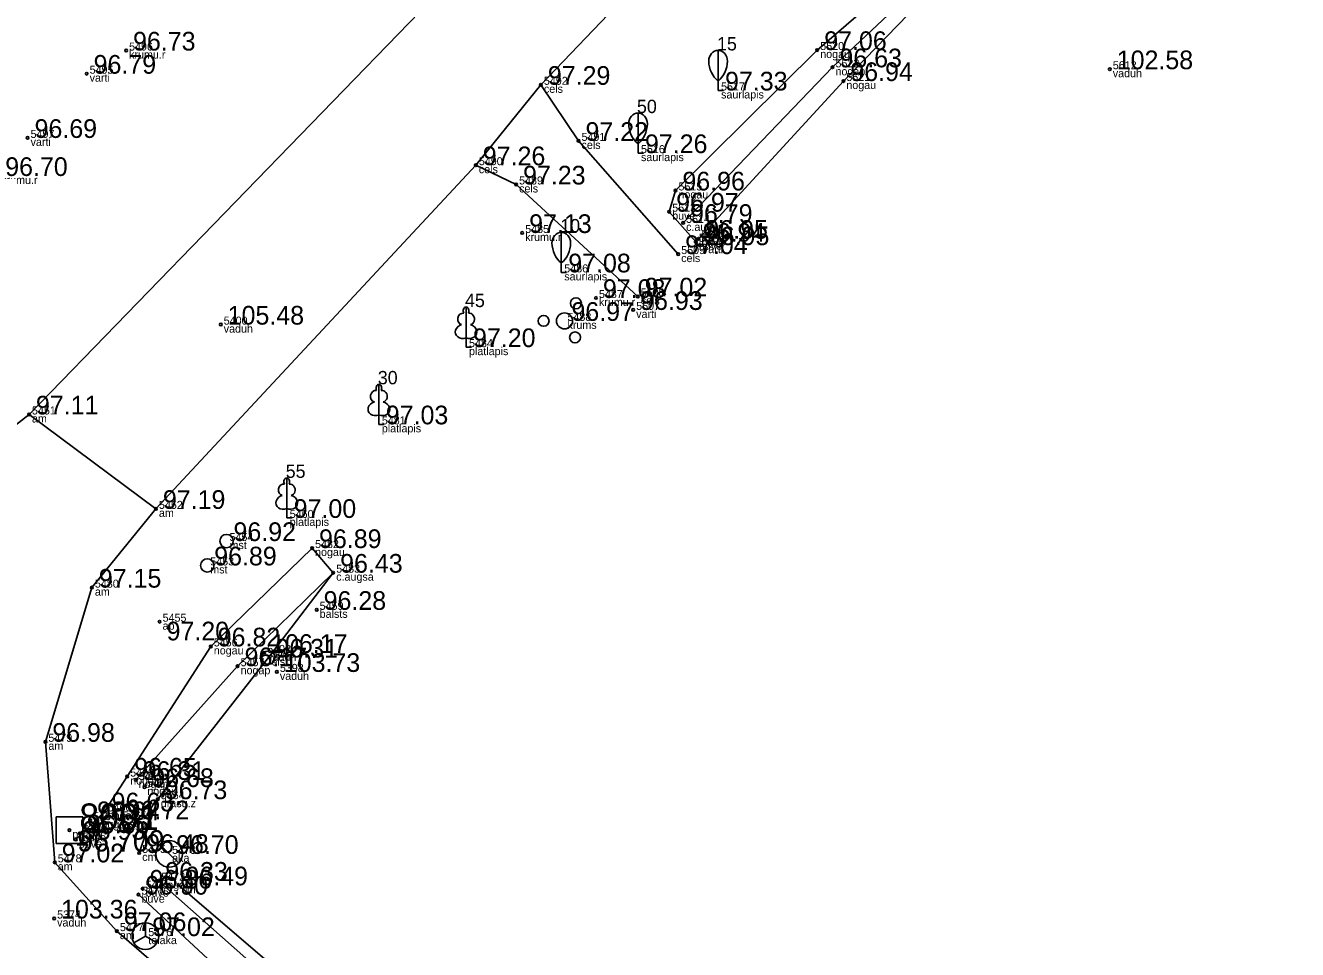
# Model space of a CAD drawing. Extents: x 614911 to 615803, y 262110 to 264311.
# Drawn here: x 615163.57 to 615211.24, y 264232.13 to 264266.76 of the extents above; entities that cross this region are included whole.
import ezdxf

# ---------------------------------------------------------------- set-up
doc = ezdxf.new("R2010")
doc.units = 0
for name, color, linetype in [('Level 1', 7, 'Continuous'), ('Level 12', 7, 'Continuous'), ('Level 14', 7, 'Continuous'), ('Level 18', 7, 'Continuous'), ('Level 19', 7, 'Continuous'), ('Level 31', 7, 'Continuous'), ('Level 37', 7, 'Continuous'), ('Level 49', 7, 'Continuous'), ('Level 53', 7, 'Continuous'), ('Level 54', 7, 'Continuous'), ('Level 57', 7, 'Continuous'), ('Level 58', 7, 'Continuous')]:
    doc.layers.add(name, color=color, linetype=linetype)

msp = doc.modelspace()

# ---------------------------------------------------------------- linework, layer by layer
at = {"layer": 'Level 1'}
for p, q in [((615189.525, 264264.672), (615189.525, 264264.32)), ((615189.525, 264264.32), (615189.725, 264264.32)), ((615186.524, 264262.325), (615186.524, 264261.973)), ((615186.524, 264261.973), (615186.724, 264261.973)), ((615183.65, 264257.856), (615183.65, 264257.504)), ((615183.65, 264257.504), (615183.85, 264257.504)), ((615180.08, 264255.051), (615180.08, 264254.704)), ((615180.08, 264254.704), (615180.28, 264254.704)), ((615176.812, 264252.158), (615176.812, 264251.811)), ((615176.812, 264251.811), (615177.012, 264251.811)), ((615173.36, 264248.652), (615173.36, 264248.305)), ((615173.36, 264248.305), (615173.56, 264248.305))]:
    msp.add_line(p, q, dxfattribs=at)
for points in [[(615189.525, 264265.82), (615189.525, 264264.672)], [(615186.524, 264263.473), (615186.524, 264262.325)], [(615183.65, 264259.004), (615183.65, 264257.856)], [(615180.08, 264256.204), (615180.08, 264255.051)], [(615180.17, 264255.972), (615180.169, 264255.973)], [(615176.812, 264253.311), (615176.812, 264252.158)], [(615176.902, 264253.079), (615176.901, 264253.08)], [(615173.36, 264249.805), (615173.36, 264248.652)], [(615173.45, 264249.573), (615173.449, 264249.574)]]:
    msp.add_lwpolyline(points, dxfattribs=at)
for centre, radius in [((615184.196, 264256.347), 0.207), ((615182.985, 264255.687), 0.204), ((615183.769, 264255.687), 0.301), ((615184.164, 264255.067), 0.205)]:
    msp.add_circle(centre, radius, dxfattribs=at)
for centre, major_axis, ratio, start_param, end_param in [((615189.525, 264265.42), (0, 0.4), 0.875, 0, 1.570796), ((615189.525, 264265.42), (0, -0.4), 0.875, 1.570796, 3.141593), ((615190, 264265.443), (0, -0.943), 0.875, 4.7372, 5.669711), ((615189.05, 264265.443), (0, -0.943), 0.875, 0.613474, 1.545985), ((615186.524, 264263.073), (0, 0.4), 0.875, 0, 1.570796), ((615186.524, 264263.073), (0, -0.4), 0.875, 1.570796, 3.141593), ((615186.999, 264263.096), (0, -0.943), 0.875, 4.7372, 5.669711), ((615186.049, 264263.096), (0, -0.943), 0.875, 0.613474, 1.545985), ((615183.65, 264258.604), (0, 0.4), 0.875, 0, 1.570796), ((615184.125, 264258.627), (0, -0.943), 0.875, 4.7372, 5.669711), ((615183.65, 264258.604), (0, -0.4), 0.875, 1.570796, 3.141593), ((615183.175, 264258.627), (0, -0.943), 0.875, 0.613474, 1.545985), ((615180.08, 264256.054), (0, -0.15), 0.707107, 3.14537, 5.287485), ((615180.08, 264256.054), (0, -0.15), 0.707107, 0.995701, 3.137816), ((615179.952, 264255.759), (-0.039, -0.212), 0.861323, 3.141593, 6.283185), ((615180.208, 264255.759), (0.039, -0.212), 0.861323, 0, 3.141593), ((615179.99, 264255.297), (0.307, 0.095), 0.814445, 1.570796, 4.752015), ((615180.17, 264255.297), (-0.307, 0.095), 0.814445, 1.531171, 4.712389), ((615176.812, 264253.161), (0, -0.15), 0.707107, 3.14537, 5.287485), ((615176.812, 264253.161), (0, -0.15), 0.707107, 0.995701, 3.137816), ((615176.684, 264252.866), (-0.039, -0.212), 0.861323, 3.141593, 6.283185), ((615176.94, 264252.866), (0.039, -0.212), 0.861323, 0, 3.141593), ((615176.722, 264252.404), (0.307, 0.095), 0.814445, 1.570796, 4.752015), ((615176.902, 264252.404), (-0.307, 0.095), 0.814445, 1.531171, 4.712389), ((615173.232, 264249.36), (-0.039, -0.212), 0.861323, 3.141593, 6.283185), ((615173.36, 264249.655), (0, -0.15), 0.707107, 3.14537, 5.287485), ((615173.36, 264249.655), (0, -0.15), 0.707107, 0.995701, 3.137816), ((615173.488, 264249.36), (0.039, -0.212), 0.861323, 0, 3.141593), ((615173.27, 264248.898), (0.307, 0.095), 0.814445, 1.570796, 4.752015), ((615173.45, 264248.898), (-0.307, 0.095), 0.814445, 1.531171, 4.712389)]:
    msp.add_ellipse(centre, major_axis=major_axis, ratio=ratio, start_param=start_param, end_param=end_param, dxfattribs=at)
at = {"layer": 'Level 12'}
msp.add_line((615168.595, 264236.064), (615169.313, 264235.368), dxfattribs=at)
msp.add_circle((615168.954, 264235.716), 0.5, dxfattribs=at)
at = {"layer": 'Level 14'}
for centre in [(615171.104, 264247.439), (615170.382, 264246.525)]:
    msp.add_circle(centre, 0.25, dxfattribs=at)
at = {"layer": 'Level 18'}
msp.add_circle((615172.675, 264243.073), 0.25, dxfattribs=at)
at = {"layer": 'Level 19'}
for p, q in [((615164.714, 264237.106), (615165.714, 264237.106)), ((615164.714, 264236.106), (615164.714, 264237.106)), ((615165.714, 264237.106), (615165.714, 264236.106)), ((615165.714, 264236.106), (615164.714, 264236.106))]:
    msp.add_line(p, q, dxfattribs=at)
msp.add_circle((615165.214, 264236.606), 0.05, dxfattribs=at)
at = {"layer": 'Level 31'}
msp.add_lwpolyline([(615187.694, 264259.779), (615187.928, 264260.574), (615193.242, 264265.835), (615197.502, 264269.515), (615198.27, 264268.848), (615194.221, 264264.674), (615188.69, 264258.651)], close=True, dxfattribs=at)
for points in [[(615188.214, 264259.358), (615193.813, 264265.187), (615197.97, 264269.109)], [(615165.459, 264236.251), (615166.535, 264237.309), (615167.382, 264238.613), (615170.514, 264243.49), (615174.31, 264247.176), (615175.102, 264246.253), (615172.675, 264243.073), (615168.529, 264237.767), (615167.832, 264235.752)], [(615167.7, 264238.488), (615171.52, 264242.748), (615175.102, 264246.253)], [(615188.526, 264216.803), (615179.023, 264225.445), (615168.548, 264234.711)], [(615169.304, 264234.539), (615179.336, 264225.955), (615189.678, 264217.112), (615189.502, 264216.06), (615187.975, 264215.634), (615178.197, 264224.549), (615167.805, 264234.19)]]:
    msp.add_lwpolyline(points, dxfattribs=at)
at = {"layer": 'Level 37'}
for points in [[(615206.543, 264295.672), (615198.113, 264287.15), (615178.346, 264267.271), (615163.701, 264252.18), (615159.392, 264248.822), (615156.501, 264246.709), (615155.777, 264247.335), (615153.999, 264246.472), (615154.351, 264246.05), (615152.873, 264244.823), (615150.779, 264244.513), (615145.321, 264247.417)], [(615188.031, 264258.19), (615184.296, 264262.431), (615182.886, 264264.532), (615201.431, 264283.908), (615207.573, 264290.163), (615211.241, 264286.626)], [(615168.459, 264248.643), (615180.448, 264261.519), (615182.886, 264264.532)], [(615180.448, 264261.519), (615181.956, 264260.798), (615186.514, 264256.602)], [(615187.458, 264215.049), (615177.333, 264223.88), (615166.996, 264232.823), (615164.666, 264235.399), (615164.315, 264239.917), (615166.059, 264245.693), (615168.459, 264248.643), (615163.701, 264252.18)]]:
    msp.add_lwpolyline(points, dxfattribs=at)
at = {"layer": 'Level 49'}
for p, q in [((615168.061, 264233.136), (615168.061, 264232.636)), ((615167.628, 264232.386), (615168.061, 264232.636)), ((615168.061, 264232.636), (615168.494, 264232.386))]:
    msp.add_line(p, q, dxfattribs=at)
msp.add_circle((615168.061, 264232.636), 0.5, dxfattribs=at)
at = {"layer": 'Level 57'}
for centre in [(615167.34, 264265.816), (615193.242, 264265.835), (615193.813, 264265.187), (615165.862, 264264.948), (615204.205, 264265.116), (615182.886, 264264.532), (615194.221, 264264.674), (615163.649, 264262.542), (615184.296, 264262.431), (615180.448, 264261.519), (615181.956, 264260.798), (615187.928, 264260.574), (615187.694, 264259.779), (615182.185, 264258.98), (615188.214, 264259.358), (615188.69, 264258.651), (615188.789, 264258.763), (615188.844, 264258.524), (615188.031, 264258.19), (615186.514, 264256.602), (615184.949, 264256.545), (615186.344, 264256.097), (615170.886, 264255.548), (615163.701, 264252.18), (615168.459, 264248.643), (615174.31, 264247.176), (615175.102, 264246.253), (615166.059, 264245.693), (615174.482, 264244.861), (615168.596, 264244.416), (615170.514, 264243.49), (615172.514, 264243.247), (615171.52, 264242.748), (615172.991, 264242.535), (615164.315, 264239.917), (615167.382, 264238.613), (615167.7, 264238.488), (615168.025, 264238.221), (615168.529, 264237.767), (615166.535, 264237.309), (615165.991, 264236.98), (615167.1, 264237.011), (615165.459, 264236.251), (615165.609, 264236.486), (615167.832, 264235.752), (615164.666, 264235.399), (615168.548, 264234.711), (615167.805, 264234.19), (615167.96, 264234.415), (615169.304, 264234.539), (615164.643, 264233.296), (615166.996, 264232.823)]:
    msp.add_circle(centre, 0.05, dxfattribs=at)
at = {"layer": 'Level 58'}
for centre in [(615167.34, 264265.816), (615193.242, 264265.835), (615193.813, 264265.187), (615165.862, 264264.948), (615204.205, 264265.116), (615182.886, 264264.532), (615194.221, 264264.674), (615163.649, 264262.542), (615184.296, 264262.431), (615180.448, 264261.519), (615181.956, 264260.798), (615187.928, 264260.574), (615187.694, 264259.779), (615182.185, 264258.98), (615188.214, 264259.358), (615188.69, 264258.651), (615188.789, 264258.763), (615188.844, 264258.524), (615188.031, 264258.19), (615186.514, 264256.602), (615184.949, 264256.545), (615186.344, 264256.097), (615170.886, 264255.548), (615163.701, 264252.18), (615168.459, 264248.643), (615174.31, 264247.176), (615175.102, 264246.253), (615166.059, 264245.693), (615174.482, 264244.861), (615168.596, 264244.416), (615170.514, 264243.49), (615172.514, 264243.247), (615171.52, 264242.748), (615172.991, 264242.535), (615164.315, 264239.917), (615167.382, 264238.613), (615167.7, 264238.488), (615168.025, 264238.221), (615168.529, 264237.767), (615166.535, 264237.309), (615165.991, 264236.98), (615167.1, 264237.011), (615165.459, 264236.251), (615165.609, 264236.486), (615167.832, 264235.752), (615164.666, 264235.399), (615168.548, 264234.711), (615167.805, 264234.19), (615167.96, 264234.415), (615169.304, 264234.539), (615164.643, 264233.296), (615166.996, 264232.823)]:
    msp.add_circle(centre, 0.05, dxfattribs=at)

# ---------------------------------------------------------------- texts
at = {"layer": 'Level 1'}
for s, p in [(' 15', (615189.3, 264265.82)), (' 50', (615186.299, 264263.473)), (' 10', (615183.425, 264259.004)), (' 45', (615179.855, 264256.204)), (' 30', (615176.587, 264253.311)), (' 55', (615173.135, 264249.805))]:
    msp.add_text(s, height=0.5, dxfattribs=at).set_placement(p)
at = {"layer": 'Level 19'}
for s, height, p in [(' 8001', 1, (615165.214, 264236.606)), (' 96.709', 0.8, (615165.214, 264235.806))]:
    msp.add_text(s, height=height, dxfattribs=at).set_placement(p)
at = {"layer": 'Level 49'}
msp.add_text(' 97.02', height=0.7, dxfattribs=at).set_placement((615168.061, 264232.636))
at = {"layer": 'Level 53'}
for s, p in [(' krumu.r', (615167.34, 264265.516)), (' nogau', (615193.242, 264265.535)), (' varti', (615165.862, 264264.648)), (' nogap', (615193.813, 264264.887)), (' vaduh', (615204.205, 264264.816)), (' cels', (615182.886, 264264.232)), (' saurlapis', (615189.525, 264264.02)), (' nogau', (615194.221, 264264.374)), (' varti', (615163.649, 264262.242)), (' cels', (615184.296, 264262.131)), (' saurlapis', (615186.524, 264261.673)), (' cels', (615180.448, 264261.219)), (' krumu.r', (615162.549, 264260.816)), (' cels', (615181.956, 264260.498)), (' nogau', (615187.928, 264260.274)), (' buve', (615187.694, 264259.479)), (' c.augsa', (615188.214, 264259.058)), (' krumu.r', (615182.185, 264258.68)), (' buve', (615188.69, 264258.351)), (' buve', (615188.789, 264258.463)), (' cels', (615188.031, 264257.89)), (' varti', (615188.844, 264258.224)), (' saurlapis', (615183.65, 264257.204)), (' krumu.r', (615184.949, 264256.245)), (' cels', (615186.514, 264256.302)), (' krums', (615183.769, 264255.387)), (' varti', (615186.344, 264255.797)), (' vaduh', (615170.886, 264255.248)), (' platlapis', (615180.08, 264254.404)), (' am', (615163.701, 264251.88)), (' platlapis', (615176.812, 264251.511)), (' am', (615168.459, 264248.343)), (' platlapis', (615173.36, 264248.005)), (' mst', (615171.104, 264247.139)), (' nogau', (615174.31, 264246.876)), (' mst', (615170.382, 264246.225)), (' c.augsa', (615175.102, 264245.953)), (' am', (615166.059, 264245.393)), (' balsts', (615174.482, 264244.561)), (' ap', (615168.596, 264244.116)), (' nogau', (615170.514, 264243.19)), (' vaduh', (615172.514, 264242.947)), (' elst', (615172.675, 264242.773)), (' nogap', (615171.52, 264242.448)), (' vaduh', (615172.991, 264242.235)), (' am', (615164.315, 264239.617)), (' nogau', (615167.382, 264238.313)), (' nogap', (615167.7, 264238.188)), (' nogau', (615168.025, 264237.921)), (' drasu.z', (615168.529, 264237.467)), (' nogau', (615166.535, 264237.009)), (' c.augsa', (615165.991, 264236.68)), (' nogau', (615167.1, 264236.711)), (' pp', (615165.214, 264236.306)), (' buve', (615165.459, 264235.951)), (' buve', (615165.609, 264236.186)), (' cm', (615167.832, 264235.452)), (' aka', (615168.954, 264235.416)), (' am', (615164.666, 264235.099)), (' buve', (615167.96, 264234.115)), (' nogap', (615168.548, 264234.411)), (' cm', (615169.304, 264234.239)), (' buve', (615167.805, 264233.89)), (' vaduh', (615164.643, 264232.996)), (' am', (615166.996, 264232.523)), (' telaka', (615168.061, 264232.336))]:
    msp.add_text(s, height=0.3, dxfattribs=at).set_placement(p)
at = {"layer": 'Level 54'}
for s, p in [(' 5496', (615167.34, 264265.816)), (' 5520', (615193.242, 264265.835)), (' 5495', (615165.862, 264264.948)), (' 5522', (615193.813, 264265.187)), (' 5612', (615204.205, 264265.116)), (' 5492', (615182.886, 264264.532)), (' 5521', (615194.221, 264264.674)), (' 5517', (615189.525, 264264.32)), (' 5497', (615163.649, 264262.542)), (' 5491', (615184.296, 264262.431)), (' 5516', (615186.524, 264261.973)), (' 5490', (615180.448, 264261.519)), (' 5489', (615181.956, 264260.798)), (' 5515', (615187.928, 264260.574)), (' 5513', (615187.694, 264259.779)), (' 5514', (615188.214, 264259.358)), (' 5485', (615182.185, 264258.98)), (' 5512', (615188.789, 264258.763)), (' 5511', (615188.69, 264258.651)), (' 5510', (615188.844, 264258.524)), (' 5509', (615188.031, 264258.19)), (' 5486', (615183.65, 264257.504)), (' 5487', (615184.949, 264256.545)), (' 5508', (615186.514, 264256.602)), (' 5507', (615186.344, 264256.097)), (' 5400', (615170.886, 264255.548)), (' 5488', (615183.769, 264255.687)), (' 5484', (615180.08, 264254.704)), (' 5451', (615163.701, 264252.18)), (' 5481', (615176.812, 264251.811)), (' 5452', (615168.459, 264248.643)), (' 5460', (615173.36, 264248.305)), (' 5454', (615171.104, 264247.439)), (' 5482', (615174.31, 264247.176)), (' 5453', (615170.382, 264246.525)), (' 5483', (615175.102, 264246.253)), (' 5480', (615166.059, 264245.693)), (' 5455', (615168.596, 264244.416)), (' 5459', (615174.482, 264244.861)), (' 5456', (615170.514, 264243.49)), (' 5402', (615172.514, 264243.247)), (' 5458', (615172.675, 264243.073)), (' 5457', (615171.52, 264242.748)), (' 5398', (615172.991, 264242.535)), (' 5479', (615164.315, 264239.917)), (' 5462', (615167.382, 264238.613)), (' 5463', (615167.7, 264238.488)), (' 5461', (615168.025, 264238.221)), (' 5464', (615168.529, 264237.767)), (' 5466', (615166.535, 264237.309)), (' 5467', (615165.991, 264236.98)), (' 5465', (615167.1, 264237.011)), (' 5468', (615165.609, 264236.486)), (' 5469', (615165.459, 264236.251)), (' 5478', (615164.666, 264235.399)), (' 5475', (615167.832, 264235.752)), (' 5473', (615168.954, 264235.716)), (' 5471', (615167.96, 264234.415)), (' 5472', (615168.548, 264234.711)), (' 5474', (615169.304, 264234.539)), (' 5470', (615167.805, 264234.19)), (' 5374', (615164.643, 264233.296)), (' 5477', (615166.996, 264232.823)), (' 5476', (615168.061, 264232.636))]:
    msp.add_text(s, height=0.3, dxfattribs=at).set_placement(p)
at = {"layer": 'Level 58'}
for s, p in [(' 96.73', (615167.34, 264265.816)), (' 97.06', (615193.242, 264265.835)), (' 96.63', (615193.813, 264265.187)), (' 102.58', (615204.205, 264265.116)), (' 96.79', (615165.862, 264264.948)), (' 97.29', (615182.886, 264264.532)), (' 96.94', (615194.221, 264264.674)), (' 97.33', (615189.525, 264264.32)), (' 96.69', (615163.649, 264262.542)), (' 97.22', (615184.296, 264262.431)), (' 97.26', (615186.524, 264261.973)), (' 97.26', (615180.448, 264261.519)), (' 96.70', (615162.549, 264261.116)), (' 97.23', (615181.956, 264260.798)), (' 96.96', (615187.928, 264260.574)), (' 96.97', (615187.694, 264259.779)), (' 96.79', (615188.214, 264259.358)), (' 97.13', (615182.185, 264258.98)), (' 96.94', (615188.69, 264258.651)), (' 96.95', (615188.789, 264258.763)), (' 96.95', (615188.844, 264258.524)), (' 97.04', (615188.031, 264258.19)), (' 97.08', (615183.65, 264257.504)), (' 97.08', (615184.949, 264256.545)), (' 97.02', (615186.514, 264256.602)), (' 96.93', (615186.344, 264256.097)), (' 105.48', (615170.886, 264255.548)), (' 96.97', (615183.769, 264255.687)), (' 97.20', (615180.08, 264254.704)), (' 97.11', (615163.701, 264252.18)), (' 97.03', (615176.812, 264251.811)), (' 97.19', (615168.459, 264248.643)), (' 97.00', (615173.36, 264248.305)), (' 96.92', (615171.104, 264247.439)), (' 96.89', (615174.31, 264247.176)), (' 96.89', (615170.382, 264246.525)), (' 96.43', (615175.102, 264246.253)), (' 97.15', (615166.059, 264245.693)), (' 96.28', (615174.482, 264244.861)), (' 97.20', (615168.596, 264243.716)), (' 96.82', (615170.514, 264243.49)), (' 106.17', (615172.514, 264243.247)), (' 96.31', (615172.675, 264243.073)), (' 96.17', (615171.52, 264242.748)), (' 103.73', (615172.991, 264242.535)), (' 96.98', (615164.315, 264239.917)), (' 96.65', (615167.382, 264238.613)), (' 96.31', (615167.7, 264238.488)), (' 96.68', (615168.025, 264238.221)), (' 96.73', (615168.529, 264237.767)), (' 96.64', (615165.991, 264236.98)), (' 96.63', (615166.535, 264237.309)), (' 96.72', (615167.1, 264237.011)), (' 96.86', (615165.609, 264236.486)), (' 96.93', (615165.459, 264236.251)), (' 96.48', (615167.832, 264235.752)), (' 96.70', (615168.954, 264235.716)), (' 97.02', (615164.666, 264235.399)), (' 96.33', (615168.548, 264234.711)), (' 96.49', (615169.304, 264234.539)), (' 96.90', (615167.805, 264234.19)), (' 96.86', (615167.96, 264234.415)), (' 103.36', (615164.643, 264233.296)), (' 97.06', (615166.996, 264232.823))]:
    msp.add_text(s, height=0.7, dxfattribs=at).set_placement(p)

doc.saveas('drawing.dxf')
